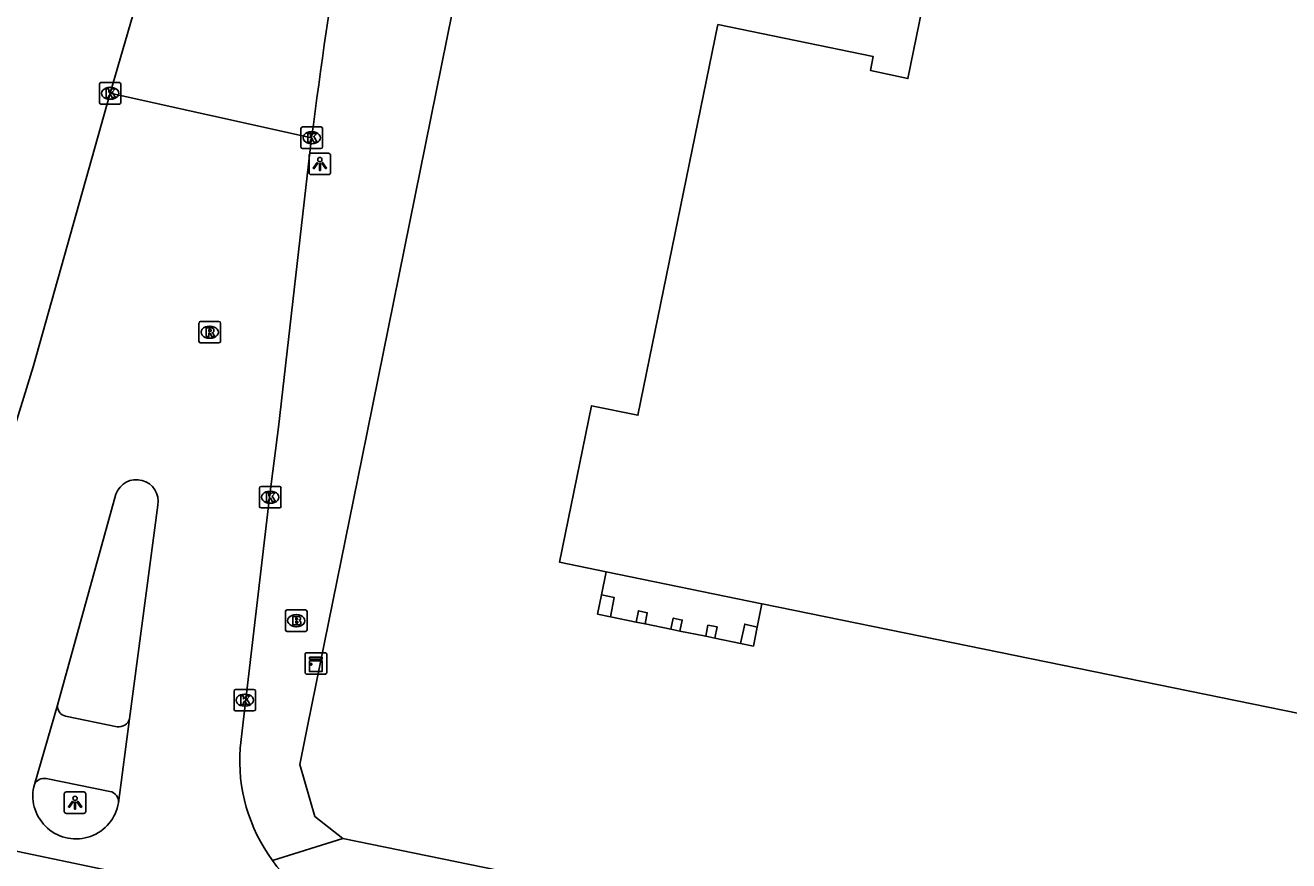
# Model space of a CAD drawing. Extents: x 157692 to 159670, y 381454 to 383289.
# Drawn here: x 158201 to 158259.7, y 382186.1 to 382224.9 of the extents above; entities that cross this region are included whole.
import ezdxf

# ---------------------------------------------------------------- set-up
doc = ezdxf.new("R2010")
doc.units = 0
for name, color, linetype in [('IMGEO_Brandkraan', 7, 'Continuous'), ('IMGEO_Kast', 7, 'Continuous'), ('IMGEO_Kolk', 7, 'Continuous'), ('IMGEO_Lichtpunt', 7, 'Continuous'), ('IMGEO_Pand', 7, 'Continuous'), ('IMGEO_Pand_overbouw', 7, 'Continuous'), ('IMGEO_Rijbaan_lokaal_gesloten', 7, 'Continuous'), ('IMGEO_Rijbaan_regionaal_gesloten', 7, 'Continuous'), ('IMGEO_Rioolput', 7, 'Continuous'), ('IMGEO_Voetpad_open', 7, 'Continuous')]:
    doc.layers.add(name, color=color, linetype=linetype)

msp = doc.modelspace()

# ---------------------------------------------------------------- linework, layer by layer
at = {"layer": 'IMGEO_Brandkraan'}
for p, q in [((158213.08, 382196.787), (158213.08, 382197.639)), ((158213.155, 382197.713), (158214.007, 382197.713)), ((158214.081, 382197.639), (158214.081, 382196.787)), ((158213.568, 382197.493), (158213.593, 382197.493)), ((158214.007, 382196.713), (158213.155, 382196.713)), ((158213.591, 382196.933), (158213.566, 382196.933))]:
    msp.add_line(p, q, dxfattribs=at)
for points in [[(158213.08, 382196.787), (158213.08, 382197.639)], [(158213.155, 382197.713), (158214.007, 382197.713)], [(158214.081, 382197.639), (158214.081, 382196.787)], [(158213.428, 382197.413), (158213.428, 382197.013), (158213.641, 382197.013)], [(158213.659, 382197.413), (158213.428, 382197.413)], [(158213.607, 382197.332), (158213.553, 382197.332), (158213.553, 382197.256)], [(158213.553, 382197.256), (158213.606, 382197.256)], [(158213.615, 382197.18), (158213.553, 382197.18), (158213.553, 382197.099)], [(158213.553, 382197.099), (158213.615, 382197.099)], [(158214.007, 382196.713), (158213.155, 382196.713)]]:
    msp.add_lwpolyline(points, dxfattribs=at)
for centre, radius, start, end in [((158213.157, 382197.637), 0.0765, 91.55205, 178.44795), ((158213.157, 382197.637), 0.0765, 91.55205, 178.44795), ((158214.005, 382197.637), 0.0765, 1.55205, 88.44795), ((158214.005, 382197.637), 0.0765, 1.55205, 88.44795), ((158213.608, 382197.294), 0.0379, 267.82845, 90.93552), ((158213.616, 382197.139), 0.0404, 269.87594, 90.50774), ((158213.647, 382197.264), 0.251, 268.66757, 293.53466), ((158213.663, 382197.268), 0.145, 59.4692, 91.53667), ((158213.688, 382197.315), 0.0922, 285.51372, 58.15012), ((158213.693, 382197.123), 0.105, 301.31148, 78.98903), ((158213.157, 382196.789), 0.0765, 181.55205, 268.44795), ((158213.157, 382196.789), 0.0765, 181.55205, 268.44795), ((158214.005, 382196.789), 0.0765, 271.55205, 358.44795), ((158214.005, 382196.789), 0.0765, 271.55205, 358.44795)]:
    msp.add_arc(centre, radius, start, end, dxfattribs=at)
for centre, major_axis, ratio, start_param, end_param in [((158213.567, 382197.213), (-0.387, 0.002), 0.722429, 4.712389, 7.853982), ((158213.592, 382197.213), (-0.39, 0.002), 0.717154, 1.570796, 4.712389)]:
    msp.add_ellipse(centre, major_axis=major_axis, ratio=ratio, start_param=start_param, end_param=end_param, dxfattribs=at)
at = {"layer": 'IMGEO_Kast'}
for p, q in [((158213.993, 382194.801), (158213.993, 382195.642)), ((158213.993, 382195.642), (158213.993, 382194.801)), ((158214.068, 382195.726), (158214.909, 382195.726)), ((158214.909, 382195.726), (158214.068, 382195.726)), ((158214.993, 382195.651), (158214.993, 382194.81)), ((158214.993, 382194.81), (158214.993, 382195.651)), ((158214.918, 382194.726), (158214.077, 382194.726)), ((158214.077, 382194.726), (158214.918, 382194.726))]:
    msp.add_line(p, q, dxfattribs=at)
for points in [[(158214.188, 382195.516), (158214.788, 382195.516), (158214.788, 382195.431), (158214.188, 382195.431), (158214.188, 382195.516)], [(158214.188, 382195.341), (158214.788, 382195.341), (158214.788, 382194.852), (158214.188, 382194.852), (158214.188, 382195.341)]]:
    msp.add_lwpolyline(points, dxfattribs=at)
msp.add_circle((158214.272, 382195.19), 0.0377, dxfattribs=at)
for centre, start, end in [((158214.071, 382195.648), 92.4484, 184.28452), ((158214.071, 382195.648), 92.4484, 184.28452), ((158214.915, 382195.648), 2.4484, 94.28452), ((158214.915, 382195.648), 2.4484, 94.28452), ((158214.071, 382194.804), 182.4484, 274.28452), ((158214.071, 382194.804), 182.4484, 274.28452), ((158214.915, 382194.804), 272.4484, 4.28452), ((158214.915, 382194.804), 272.4484, 4.28452)]:
    msp.add_arc(centre, 0.0779, start, end, dxfattribs=at)
at = {"layer": 'IMGEO_Kolk'}
for p, q in [((158204.437, 382221.281), (158204.437, 382222.133)), ((158204.512, 382222.207), (158205.364, 382222.207)), ((158204.925, 382221.987), (158204.95, 382221.987)), ((158205.438, 382222.133), (158205.438, 382221.281)), ((158205.364, 382221.207), (158204.512, 382221.207)), ((158204.948, 382221.427), (158204.923, 382221.427)), ((158213.799, 382219.218), (158213.799, 382220.07)), ((158213.874, 382220.144), (158214.726, 382220.144)), ((158214.287, 382219.924), (158214.312, 382219.924)), ((158214.8, 382220.07), (158214.8, 382219.218)), ((158214.31, 382219.364), (158214.285, 382219.364)), ((158214.726, 382219.144), (158213.874, 382219.144)), ((158211.945, 382203.447), (158212.797, 382203.447)), ((158211.87, 382202.521), (158211.87, 382203.373)), ((158212.358, 382203.227), (158212.383, 382203.227)), ((158212.871, 382203.373), (158212.871, 382202.521)), ((158212.797, 382202.447), (158211.945, 382202.447)), ((158212.381, 382202.667), (158212.356, 382202.667)), ((158210.69, 382193.094), (158210.69, 382193.946)), ((158210.765, 382194.02), (158211.617, 382194.02)), ((158211.178, 382193.8), (158211.203, 382193.8)), ((158211.691, 382193.946), (158211.691, 382193.094)), ((158211.617, 382193.02), (158210.765, 382193.02)), ((158211.201, 382193.24), (158211.176, 382193.24))]:
    msp.add_line(p, q, dxfattribs=at)
for points in [[(158204.437, 382221.281), (158204.437, 382222.133)], [(158204.512, 382222.207), (158205.364, 382222.207)], [(158204.758, 382221.907), (158204.881, 382221.907), (158204.881, 382221.756), (158205.011, 382221.907), (158205.175, 382221.907), (158205.029, 382221.756), (158205.182, 382221.507), (158205.03, 382221.507), (158204.945, 382221.671), (158204.881, 382221.604), (158204.881, 382221.507), (158204.758, 382221.507), (158204.758, 382221.907)], [(158205.438, 382222.133), (158205.438, 382221.281)], [(158205.364, 382221.207), (158204.512, 382221.207)], [(158213.799, 382219.218), (158213.799, 382220.07)], [(158213.874, 382220.144), (158214.726, 382220.144)], [(158214.8, 382220.07), (158214.8, 382219.218)], [(158214.12, 382219.844), (158214.243, 382219.844), (158214.243, 382219.693), (158214.373, 382219.844), (158214.537, 382219.844), (158214.391, 382219.693), (158214.544, 382219.444), (158214.392, 382219.444), (158214.307, 382219.608), (158214.243, 382219.541), (158214.243, 382219.444), (158214.12, 382219.444), (158214.12, 382219.844)], [(158214.726, 382219.144), (158213.874, 382219.144)], [(158211.945, 382203.447), (158212.797, 382203.447)], [(158211.87, 382202.521), (158211.87, 382203.373)], [(158212.191, 382203.147), (158212.314, 382203.147), (158212.314, 382202.996), (158212.444, 382203.147), (158212.608, 382203.147), (158212.462, 382202.996), (158212.615, 382202.747), (158212.463, 382202.747), (158212.378, 382202.911), (158212.314, 382202.844), (158212.314, 382202.747), (158212.191, 382202.747), (158212.191, 382203.147)], [(158212.871, 382203.373), (158212.871, 382202.521)], [(158212.797, 382202.447), (158211.945, 382202.447)], [(158210.69, 382193.094), (158210.69, 382193.946)], [(158210.765, 382194.02), (158211.617, 382194.02)], [(158211.011, 382193.72), (158211.134, 382193.72), (158211.134, 382193.569), (158211.264, 382193.72), (158211.428, 382193.72), (158211.282, 382193.569), (158211.435, 382193.32), (158211.283, 382193.32), (158211.198, 382193.484), (158211.134, 382193.417), (158211.134, 382193.32), (158211.011, 382193.32), (158211.011, 382193.72)], [(158211.691, 382193.946), (158211.691, 382193.094)], [(158211.617, 382193.02), (158210.765, 382193.02)]]:
    msp.add_lwpolyline(points, dxfattribs=at)
for centre, start, end in [((158204.514, 382222.131), 91.55205, 178.44795), ((158204.514, 382222.131), 91.55205, 178.44795), ((158205.362, 382222.131), 1.55205, 88.44795), ((158205.362, 382222.131), 1.55205, 88.44795), ((158204.514, 382221.283), 181.55205, 268.44795), ((158204.514, 382221.283), 181.55205, 268.44795), ((158205.362, 382221.283), 271.55205, 358.44795), ((158205.362, 382221.283), 271.55205, 358.44795), ((158213.876, 382220.068), 91.55205, 178.44795), ((158213.876, 382220.068), 91.55205, 178.44795), ((158214.724, 382220.068), 1.55205, 88.44795), ((158214.724, 382220.068), 1.55205, 88.44795), ((158213.876, 382219.22), 181.55205, 268.44795), ((158213.876, 382219.22), 181.55205, 268.44795), ((158214.724, 382219.22), 271.55205, 358.44795), ((158214.724, 382219.22), 271.55205, 358.44795), ((158211.947, 382203.371), 91.55205, 178.44795), ((158211.947, 382203.371), 91.55205, 178.44795), ((158212.795, 382203.371), 1.55205, 88.44795), ((158212.795, 382203.371), 1.55205, 88.44795), ((158211.947, 382202.523), 181.55205, 268.44795), ((158211.947, 382202.523), 181.55205, 268.44795), ((158212.795, 382202.523), 271.55205, 358.44795), ((158212.795, 382202.523), 271.55205, 358.44795), ((158210.767, 382193.944), 91.55205, 178.44795), ((158210.767, 382193.944), 91.55205, 178.44795), ((158211.615, 382193.944), 1.55205, 88.44795), ((158211.615, 382193.944), 1.55205, 88.44795), ((158210.767, 382193.096), 181.55205, 268.44795), ((158210.767, 382193.096), 181.55205, 268.44795), ((158211.615, 382193.096), 271.55205, 358.44795), ((158211.615, 382193.096), 271.55205, 358.44795)]:
    msp.add_arc(centre, 0.0765, start, end, dxfattribs=at)
for centre, major_axis, ratio, start_param, end_param in [((158204.924, 382221.707), (-0.387, 0.002), 0.722429, 4.712389, 7.853982), ((158204.949, 382221.707), (-0.39, 0.002), 0.717154, 1.570796, 4.712389), ((158214.286, 382219.644), (-0.387, 0.002), 0.722429, 4.712389, 7.853982), ((158214.311, 382219.644), (-0.39, 0.002), 0.717154, 1.570796, 4.712389), ((158212.357, 382202.947), (-0.387, 0.002), 0.722429, 4.712389, 7.853982), ((158212.382, 382202.947), (-0.39, 0.002), 0.717154, 1.570796, 4.712389), ((158211.177, 382193.52), (-0.387, 0.002), 0.722429, 4.712389, 7.853982), ((158211.202, 382193.52), (-0.39, 0.002), 0.717154, 1.570796, 4.712389)]:
    msp.add_ellipse(centre, major_axis=major_axis, ratio=ratio, start_param=start_param, end_param=end_param, dxfattribs=at)
at = {"layer": 'IMGEO_Lichtpunt'}
for p, q in [((158214.176, 382218.831), (158214.176, 382218.024)), ((158214.176, 382218.831), (158214.176, 382218.024)), ((158215.078, 382218.926), (158214.27, 382218.926)), ((158215.078, 382218.926), (158214.27, 382218.926)), ((158215.172, 382218.024), (158215.172, 382218.831)), ((158215.172, 382218.024), (158215.172, 382218.831)), ((158214.27, 382217.93), (158215.078, 382217.93)), ((158214.27, 382217.93), (158215.078, 382217.93)), ((158202.809, 382189.164), (158202.809, 382188.357)), ((158202.809, 382189.164), (158202.809, 382188.357)), ((158203.711, 382189.259), (158202.903, 382189.259)), ((158203.711, 382189.259), (158202.903, 382189.259)), ((158203.805, 382188.357), (158203.805, 382189.164)), ((158203.805, 382188.357), (158203.805, 382189.164)), ((158202.903, 382188.263), (158203.711, 382188.263)), ((158202.903, 382188.263), (158203.711, 382188.263))]:
    msp.add_line(p, q, dxfattribs=at)
for points in [[(158214.55, 382218.495), (158214.589, 382218.467), (158214.401, 382218.205), (158214.363, 382218.232), (158214.55, 382218.495)], [(158214.652, 382218.447), (158214.699, 382218.447), (158214.699, 382218.125), (158214.652, 382218.125), (158214.652, 382218.447)], [(158214.762, 382218.467), (158214.8, 382218.494), (158214.987, 382218.232), (158214.948, 382218.204), (158214.762, 382218.467)], [(158203.183, 382188.828), (158203.222, 382188.8), (158203.034, 382188.538), (158202.996, 382188.565), (158203.183, 382188.828)], [(158203.285, 382188.78), (158203.332, 382188.78), (158203.332, 382188.458), (158203.285, 382188.458), (158203.285, 382188.78)], [(158203.395, 382188.8), (158203.433, 382188.827), (158203.62, 382188.565), (158203.581, 382188.537), (158203.395, 382188.8)]]:
    msp.add_lwpolyline(points, dxfattribs=at)
for centre in [(158214.675, 382218.629), (158203.308, 382188.962)]:
    msp.add_circle(centre, 0.0994, dxfattribs=at)
for centre, start, end in [((158214.27, 382218.831), 90, 180), ((158214.27, 382218.831), 90, 180), ((158215.078, 382218.831), 0, 90), ((158215.078, 382218.831), 0, 90), ((158214.27, 382218.024), 180, 270), ((158214.27, 382218.024), 180, 270), ((158215.078, 382218.024), 270, 0), ((158215.078, 382218.024), 270, 360), ((158202.903, 382189.164), 90, 180), ((158202.903, 382189.164), 90, 180), ((158203.711, 382189.164), 0, 90), ((158203.711, 382189.164), 0, 90), ((158202.903, 382188.357), 180, 270), ((158202.903, 382188.357), 180, 270), ((158203.711, 382188.357), 270, 0), ((158203.711, 382188.357), 270, 360)]:
    msp.add_arc(centre, 0.0946, start, end, dxfattribs=at)
at = {"layer": 'IMGEO_Pand'}
for points in [[(158263.863, 382192.139), (158235.213, 382198), (158235.206, 382198.001), (158227.97, 382199.483), (158225.805, 382199.926), (158227.294, 382207.196), (158229.448, 382206.754), (158233.158, 382224.896), (158240.375, 382223.412), (158240.251, 382222.765), (158241.982, 382222.389), (158247.633, 382250), (158250.785, 382265.401), (158249.549, 382265.641), (158249.984, 382267.895), (158247.158, 382268.463), (158250.8, 382286.369), (158253.655, 382285.781), (158254.097, 382288.056), (158255.364, 382287.79), (158268.981, 382354.351)], [(158228.171, 382197.396), (158227.574, 382197.515), (158227.757, 382198.409), (158228.339, 382198.29), (158228.171, 382197.396)], [(158229.779, 382197.063), (158229.363, 382197.148), (158229.472, 382197.67), (158229.881, 382197.58), (158229.779, 382197.063)], [(158231.397, 382196.732), (158230.978, 382196.818), (158231.091, 382197.332), (158231.505, 382197.243), (158231.397, 382196.732)], [(158233.015, 382196.403), (158232.598, 382196.488), (158232.698, 382197.002), (158233.124, 382196.922), (158233.015, 382196.403)], [(158234.812, 382196.036), (158234.211, 382196.159), (158234.409, 382197.051), (158234.986, 382196.904), (158234.812, 382196.036)]]:
    msp.add_lwpolyline(points, dxfattribs=at)
at = {"layer": 'IMGEO_Pand_overbouw'}
msp.add_lwpolyline([(158227.97, 382199.483), (158227.757, 382198.409), (158228.339, 382198.29), (158228.171, 382197.396), (158229.363, 382197.148), (158229.472, 382197.67), (158229.881, 382197.58), (158229.779, 382197.063), (158230.978, 382196.818), (158231.091, 382197.332), (158231.505, 382197.243), (158231.397, 382196.732), (158232.598, 382196.488), (158232.698, 382197.002), (158233.124, 382196.922), (158233.015, 382196.403), (158234.211, 382196.159), (158234.409, 382197.051), (158234.986, 382196.904), (158235.206, 382198.001)], close=True, dxfattribs=at)
at = {"layer": 'IMGEO_Rijbaan_lokaal_gesloten'}
for points in [[(158207.276, 382230.017), (158207.039, 382229.094), (158206.111, 382225.753), (158204.935, 382221.706)], [(158204.935, 382221.706), (158201.356, 382209.009), (158200.357, 382205.739), (158197.34, 382195.322), (158197.057, 382194.343)], [(158204.935, 382221.706), (158214.295, 382219.644)], [(158210.971, 382191.284), (158211.143, 382192.754), (158212.35, 382203.073), (158212.757, 382206.198), (158214.295, 382219.644)], [(158205.207, 382203.094), (158202.487, 382193.289)], [(158205.837, 382192.654), (158207.152, 382202.575)], [(158201.42, 382189.6), (158202.487, 382193.289)], [(158205.837, 382192.654), (158205.327, 382188.758)], [(158201.42, 382189.6), (158201.389, 382189.493)]]:
    msp.add_lwpolyline(points, dxfattribs=at)
for centre, radius, start, end in [((158489.94, 382184.424), 277.886, 168.61923, 172.71864), ((158206.157, 382202.752), 1.01, 349.90665, 160.21218), ((158218.851, 382190.735), 7.899, 176.01469, 216.15484), ((158203.349, 382189.08), 2.004, 168.09146, 350.76412), ((158218.845, 382190.733), 7.893, 216.16512, 256.33751)]:
    msp.add_arc(centre, radius, start, end, dxfattribs=at)
at = {"layer": 'IMGEO_Rijbaan_regionaal_gesloten'}
msp.add_lwpolyline([(158188.223, 382189.088), (158216.981, 382183.063)], dxfattribs=at)
at = {"layer": 'IMGEO_Rioolput'}
for p, q in [((158209.138, 382211.11), (158209.99, 382211.11)), ((158209.063, 382210.184), (158209.063, 382211.036)), ((158209.551, 382210.89), (158209.576, 382210.89)), ((158210.064, 382211.036), (158210.064, 382210.184)), ((158209.99, 382210.11), (158209.138, 382210.11)), ((158209.574, 382210.33), (158209.549, 382210.33))]:
    msp.add_line(p, q, dxfattribs=at)
for points in [[(158209.138, 382211.11), (158209.99, 382211.11)], [(158209.063, 382210.184), (158209.063, 382211.036)], [(158209.652, 382210.808), (158209.4, 382210.81), (158209.4, 382210.41)], [(158209.4, 382210.41), (158209.524, 382210.41), (158209.524, 382210.572), (158209.535, 382210.572)], [(158209.578, 382210.729), (158209.524, 382210.729), (158209.524, 382210.648)], [(158209.524, 382210.648), (158209.576, 382210.648)], [(158209.582, 382210.543), (158209.653, 382210.41), (158209.793, 382210.41), (158209.728, 382210.536)], [(158210.064, 382211.036), (158210.064, 382210.184)], [(158209.99, 382210.11), (158209.138, 382210.11)]]:
    msp.add_lwpolyline(points, dxfattribs=at)
for centre, radius, start, end in [((158209.14, 382211.034), 0.0765, 91.55205, 178.44795), ((158209.14, 382211.034), 0.0765, 91.55205, 178.44795), ((158209.988, 382211.034), 0.0765, 1.55205, 88.44795), ((158209.988, 382211.034), 0.0765, 1.55205, 88.44795), ((158209.534, 382210.519), 0.0533, 26.02933, 88.69889), ((158209.56, 382210.837), 0.19, 274.7715, 282.96867), ((158209.584, 382210.633), 0.0964, 77.00612, 93.18647), ((158209.598, 382210.69), 0.0378, 276.66336, 79.67722), ((158209.651, 382210.698), 0.109, 350.36119, 89.41601), ((158209.649, 382210.698), 0.112, 277.58423, 350.98172), ((158209.633, 382210.483), 0.108, 29.51342, 73.79051), ((158209.14, 382210.186), 0.0765, 181.55205, 268.44795), ((158209.14, 382210.186), 0.0765, 181.55205, 268.44795), ((158209.988, 382210.186), 0.0765, 271.55205, 358.44795), ((158209.988, 382210.186), 0.0765, 271.55205, 358.44795)]:
    msp.add_arc(centre, radius, start, end, dxfattribs=at)
for centre, major_axis, ratio, start_param, end_param in [((158209.55, 382210.61), (-0.387, 0.002), 0.722429, 4.712389, 7.853982), ((158209.575, 382210.61), (-0.39, 0.002), 0.717154, 1.570796, 4.712389)]:
    msp.add_ellipse(centre, major_axis=major_axis, ratio=ratio, start_param=start_param, end_param=end_param, dxfattribs=at)
at = {"layer": 'IMGEO_Voetpad_open'}
for points in [[(158225.725, 382249.696), (158216.641, 382204.803), (158214.109, 382192.305), (158213.748, 382190.526), (158214.442, 382188.118), (158215.74, 382187.088)], [(158202.869, 382192.784), (158205.261, 382192.285)], [(158204.928, 382189.281), (158201.97, 382189.876)], [(158215.74, 382187.088), (158212.473, 382186.075)], [(158215.74, 382187.088), (158329.552, 382163.801)]]:
    msp.add_lwpolyline(points, dxfattribs=at)
for centre, radius, start, end in [((158202.949, 382193.242), 0.465, 174.17091, 260.03941), ((158205.333, 382192.806), 0.526, 262.09271, 343.19657), ((158201.856, 382189.418), 0.472, 75.975, 157.32166), ((158204.833, 382188.795), 0.496, 355.7524, 78.92807)]:
    msp.add_arc(centre, radius, start, end, dxfattribs=at)

doc.saveas('drawing.dxf')
